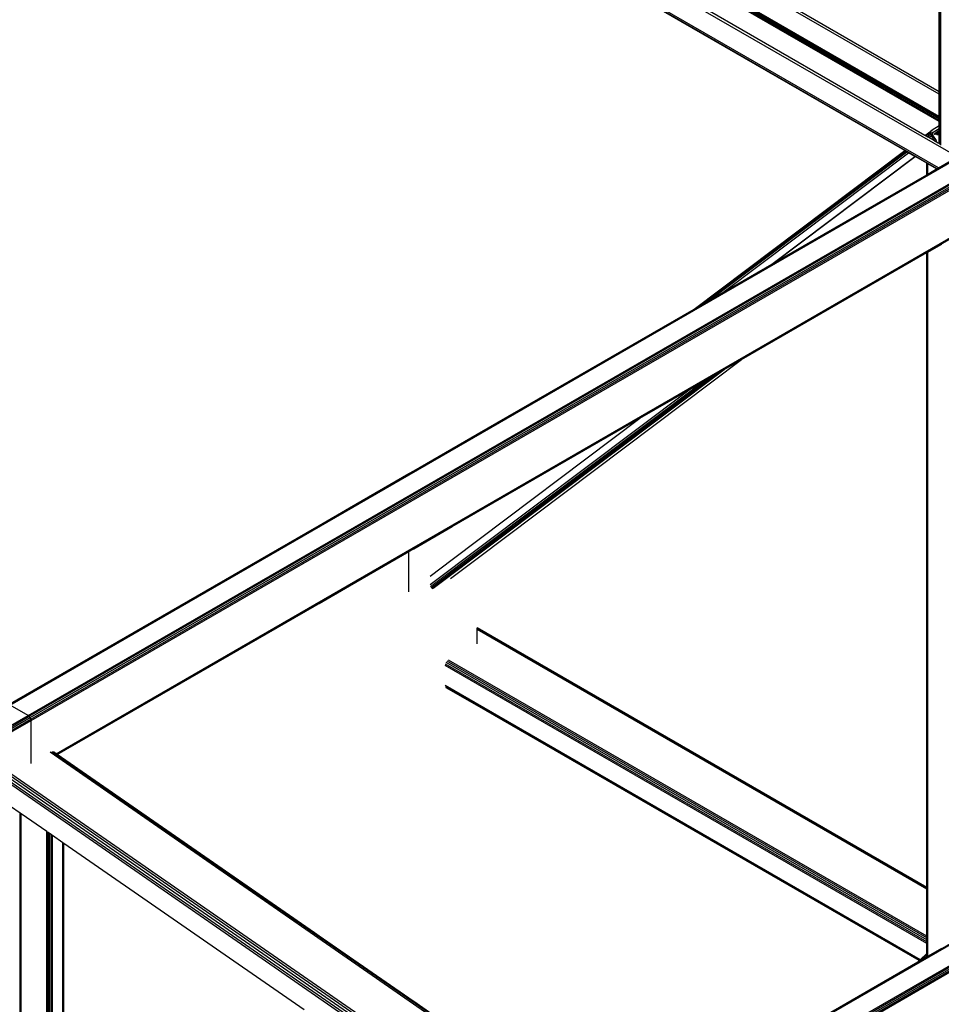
# Model space of a CAD drawing. Header units: millimetres. Extents: x 10 to 1250, y -62 to 528.
# Tile 730 of 909: x 619.13 to 620.78, y 521.81 to 523.58. Entities that reach past the tile are written whole.
import ezdxf

# ---------------------------------------------------------------- set-up
doc = ezdxf.new("R2010")
doc.units = ezdxf.units.MM
doc.header["$LTSCALE"] = 0.05

msp = doc.modelspace()

# ---------------------------------------------------------------- linework, layer by layer
at = {"color": 8}
for p, q in [((620.7794, 523.4474), (620.7794, 524.5358)), ((620.7802, 523.4469), (620.7802, 524.5352)), ((620.7825, 523.4456), (620.7825, 524.5336)), ((619.1098, 522.3467), (621.8627, 523.9361)), ((619.1117, 522.346), (621.8627, 523.9343)), ((619.1439, 522.3275), (621.8888, 523.9123)), ((619.1458, 522.3259), (621.8916, 523.9111)), ((619.1475, 522.3236), (621.894, 523.9093)), ((619.1486, 522.321), (621.8963, 523.9074)), ((619.149, 522.3185), (621.8966, 523.9049)), ((620.8124, 523.3304), (619.8503, 523.8858)), ((620.7781, 523.3105), (619.8503, 523.8462)), ((620.7756, 523.3091), (619.8509, 523.8429)), ((619.194, 522.2584), (621.8835, 523.8112)), ((619.1954, 522.2574), (621.883, 523.8091)), ((620.7175, 523.3416), (619.9496, 523.785)), ((620.7794, 523.4427), (620.3245, 523.7054)), ((620.7794, 523.4474), (620.3252, 523.7096)), ((620.7794, 523.3938), (620.2891, 523.6768)), ((620.7794, 523.3959), (620.291, 523.6779)), ((620.7794, 523.3984), (620.2932, 523.6791)), ((620.7794, 523.4009), (620.2955, 523.6803)), ((620.7794, 523.4031), (620.298, 523.681)), ((620.7538, 523.3689), (620.2548, 523.657)), ((620.7802, 523.4469), (620.7794, 523.4474)), ((620.7794, 523.4427), (620.7794, 523.4474)), ((620.7802, 523.4423), (620.7794, 523.4427)), ((620.7794, 523.4031), (620.7794, 523.4427)), ((620.7825, 523.4456), (620.7802, 523.4469)), ((620.7802, 523.4423), (620.7802, 523.4469)), ((620.7825, 523.4409), (620.7802, 523.4423)), ((620.7802, 523.4026), (620.7802, 523.4423)), ((620.7825, 523.4409), (620.7825, 523.4456)), ((620.7825, 523.4013), (620.7825, 523.4409)), ((620.7802, 523.4026), (620.7794, 523.4031)), ((620.7794, 523.4009), (620.7794, 523.4031)), ((620.7825, 523.4013), (620.7802, 523.4026)), ((620.7802, 523.4005), (620.7802, 523.4026)), ((620.7794, 523.3858), (620.7665, 523.3784)), ((620.7802, 523.4005), (620.7794, 523.4009)), ((620.7794, 523.3984), (620.7794, 523.4009)), ((620.7802, 523.3979), (620.7794, 523.3984)), ((620.7794, 523.3959), (620.7794, 523.3984)), ((620.7802, 523.3954), (620.7794, 523.3959)), ((620.7794, 523.3938), (620.7794, 523.3959)), ((620.7802, 523.3933), (620.7794, 523.3938)), ((620.7794, 523.3858), (620.7794, 523.3938)), ((620.7802, 523.3863), (620.7794, 523.3858)), ((620.7794, 523.3812), (620.7794, 523.3858)), ((620.7825, 523.3991), (620.7802, 523.4005)), ((620.7802, 523.3979), (620.7802, 523.4005)), ((620.7825, 523.3966), (620.7802, 523.3979)), ((620.7802, 523.3954), (620.7802, 523.3979)), ((620.7825, 523.3941), (620.7802, 523.3954)), ((620.7802, 523.3933), (620.7802, 523.3954)), ((620.7825, 523.3919), (620.7802, 523.3933)), ((620.7802, 523.3863), (620.7802, 523.3933)), ((620.7825, 523.3877), (620.7802, 523.3863)), ((620.7802, 523.3817), (620.7802, 523.3863)), ((620.7825, 523.3991), (620.7825, 523.4013)), ((620.7825, 523.3966), (620.7825, 523.3991)), ((620.7825, 523.3941), (620.7825, 523.3966)), ((620.7825, 523.3919), (620.7825, 523.3941)), ((620.7825, 523.3877), (620.7825, 523.3919)), ((620.7825, 523.383), (620.7825, 523.3877)), ((620.7538, 523.3689), (620.7665, 523.3784)), ((620.7541, 523.3687), (620.7538, 523.3689)), ((620.7541, 523.3687), (620.7646, 523.3766)), ((620.7555, 523.3679), (620.7541, 523.3687)), ((620.7555, 523.3679), (620.7637, 523.3741)), ((620.7578, 523.3666), (620.7555, 523.3679)), ((620.7578, 523.3666), (620.7639, 523.3712)), ((620.7606, 523.3649), (620.7651, 523.3683)), ((620.7646, 523.3766), (620.7637, 523.3741)), ((620.7637, 523.3741), (620.7638, 523.3714)), ((620.7638, 523.3714), (620.7653, 523.3725)), ((620.7638, 523.3714), (620.7639, 523.3712)), ((620.7639, 523.3712), (620.7654, 523.3724)), ((620.7639, 523.3712), (620.7639, 523.3712)), ((620.7639, 523.3712), (620.7641, 523.3705)), ((620.7641, 523.3705), (620.7659, 523.3719)), ((620.7641, 523.3705), (620.7646, 523.3694)), ((620.7665, 523.3784), (620.7646, 523.3766)), ((620.7646, 523.3694), (620.7668, 523.371)), ((620.7646, 523.3694), (620.7651, 523.3683)), ((620.7651, 523.3683), (620.771, 523.3589)), ((620.7654, 523.3681), (620.7679, 523.37)), ((620.7663, 523.3733), (620.7686, 523.375)), ((620.7664, 523.3731), (620.7677, 523.3741)), ((620.7667, 523.3724), (620.7672, 523.3728)), ((620.7672, 523.3728), (620.7677, 523.3741)), ((620.7673, 523.3714), (620.7672, 523.3728)), ((620.7672, 523.3713), (620.7673, 523.3714)), ((620.7679, 523.37), (620.7673, 523.3714)), ((620.7677, 523.3741), (620.7686, 523.375)), ((620.7682, 523.3695), (620.7679, 523.37)), ((620.7745, 523.3595), (620.7682, 523.3695)), ((620.7686, 523.375), (620.7794, 523.3812)), ((620.7794, 523.3777), (620.7698, 523.3704)), ((620.7711, 523.3709), (620.7794, 523.3771)), ((620.7729, 523.371), (620.7794, 523.3759)), ((620.7747, 523.3706), (620.7794, 523.3741)), ((620.7759, 523.373), (620.7794, 523.3756)), ((620.7764, 523.3699), (620.7794, 523.3722)), ((620.7794, 523.3812), (620.7802, 523.3817)), ((620.7794, 523.3777), (620.7794, 523.3812)), ((620.7802, 523.3783), (620.7794, 523.3777)), ((620.7794, 523.3771), (620.7802, 523.3777)), ((620.7794, 523.3771), (620.7794, 523.3777)), ((620.7794, 523.3759), (620.7794, 523.3771)), ((620.7794, 523.3759), (620.7802, 523.3765)), ((620.7794, 523.3756), (620.7802, 523.3762)), ((620.7794, 523.3756), (620.7794, 523.3759)), ((620.7794, 523.3741), (620.7794, 523.3756)), ((620.7794, 523.3741), (620.7802, 523.3747)), ((620.7794, 523.3722), (620.7794, 523.3741)), ((620.7794, 523.3722), (620.7802, 523.3728)), ((620.7794, 523.3682), (620.7794, 523.3722)), ((620.7794, 523.3559), (620.7794, 523.3682)), ((620.7802, 523.3817), (620.7825, 523.383)), ((620.7802, 523.3783), (620.7802, 523.3817)), ((620.7825, 523.38), (620.7802, 523.3783)), ((620.7802, 523.3777), (620.7825, 523.3795)), ((620.7802, 523.3777), (620.7802, 523.3783)), ((620.7802, 523.3765), (620.7825, 523.3782)), ((620.7802, 523.3762), (620.7825, 523.3779)), ((620.7802, 523.3765), (620.7802, 523.3777)), ((620.7802, 523.3747), (620.7825, 523.3765)), ((620.7802, 523.3762), (620.7802, 523.3765)), ((620.7802, 523.3747), (620.7802, 523.3762)), ((620.7802, 523.3728), (620.7802, 523.3747)), ((620.7802, 523.3728), (620.7825, 523.3745)), ((620.7802, 523.3677), (620.7802, 523.3728)), ((620.7802, 523.3564), (620.7802, 523.3677)), ((620.7825, 523.38), (620.7825, 523.383)), ((620.7825, 523.3795), (620.7825, 523.38)), ((620.7825, 523.3782), (620.7825, 523.3795)), ((620.7825, 523.3779), (620.7825, 523.3782)), ((620.7825, 523.3765), (620.7825, 523.3779)), ((620.7825, 523.3745), (620.7825, 523.3765)), ((620.7825, 523.3664), (620.7825, 523.3745)), ((620.7606, 523.3649), (620.7578, 523.3666)), ((620.771, 523.3589), (620.7606, 523.3649)), ((620.7722, 523.3582), (620.771, 523.3589)), ((620.7722, 523.3582), (620.7745, 523.3595)), ((620.7725, 523.358), (620.7722, 523.3582)), ((620.7725, 523.358), (620.7745, 523.3595)), ((620.7778, 523.355), (620.7725, 523.358)), ((620.7794, 523.3559), (620.7778, 523.355)), ((620.7794, 523.3541), (620.7778, 523.355)), ((620.7802, 523.3564), (620.7794, 523.3559)), ((620.7794, 523.3541), (620.7794, 523.3559)), ((620.78, 523.3537), (620.7794, 523.3541)), ((620.78, 523.3537), (620.7802, 523.3538)), ((620.7802, 523.3536), (620.78, 523.3537)), ((620.7825, 523.3577), (620.7802, 523.3564)), ((620.7802, 523.3538), (620.7802, 523.3564)), ((620.7802, 523.3538), (620.7825, 523.3551)), ((620.7802, 523.3536), (620.7802, 523.3538)), ((620.7802, 523.3536), (620.7802, 523.3536)), ((620.7825, 523.3523), (620.7802, 523.3536)), ((620.7825, 523.3577), (620.7825, 523.3664)), ((620.7825, 523.3551), (620.7825, 523.3577)), ((620.7825, 523.3523), (620.7825, 523.3551)), ((620.7825, 523.3515), (620.7825, 523.3523)), ((620.3394, 523.0572), (620.7175, 523.3416)), ((620.3416, 523.0585), (620.7178, 523.3414)), ((620.3521, 523.0646), (620.7192, 523.3406)), ((620.3695, 523.0747), (620.7215, 523.3393)), ((620.391, 523.0871), (620.7243, 523.3377)), ((620.7178, 523.3414), (620.7175, 523.3416)), ((620.7192, 523.3406), (620.7178, 523.3414)), ((620.7215, 523.3393), (620.7192, 523.3406)), ((620.7243, 523.3377), (620.7215, 523.3393)), ((620.7359, 523.331), (620.7243, 523.3377)), ((620.4792, 523.138), (620.7359, 523.331)), ((620.4821, 523.1396), (620.7363, 523.3308)), ((620.7363, 523.3308), (620.7359, 523.331)), ((620.7571, 523.3188), (620.7363, 523.3308)), ((620.7571, 523.2984), (620.7571, 523.3188)), ((620.7576, 523.3185), (620.7571, 523.3188)), ((620.7576, 523.2987), (620.7576, 523.3185)), ((620.7589, 523.3177), (620.7576, 523.3185)), ((620.7589, 523.2995), (620.7589, 523.3177)), ((620.7747, 523.3086), (620.7589, 523.3177)), ((620.7781, 523.3105), (620.8124, 523.3304)), ((620.4821, 523.1396), (620.7571, 523.2984)), ((620.7571, 523.2984), (620.7576, 523.2987)), ((620.7576, 523.2987), (620.7589, 523.2995)), ((620.7589, 523.2995), (620.7747, 523.3086)), ((620.7747, 523.3086), (620.7756, 523.3091)), ((620.7756, 523.3091), (620.7781, 523.3105)), ((620.7589, 523.1595), (620.7839, 523.1739)), ((620.2154, 521.581), (622.9683, 523.1704)), ((620.2174, 521.5803), (622.9683, 523.1686)), ((620.4244, 522.9663), (620.7571, 523.1584)), ((620.7571, 523.1584), (620.7576, 523.1587)), ((620.7571, 522.0186), (620.7571, 523.1584)), ((620.7576, 523.1587), (620.7589, 523.1595)), ((620.7576, 522.0183), (620.7576, 523.1587)), ((620.7589, 522.0175), (620.7589, 523.1595)), ((620.2495, 521.5618), (622.9945, 523.1466)), ((620.2515, 521.5602), (622.9972, 523.1454)), ((620.2531, 521.5579), (622.9993, 523.1434)), ((620.2543, 521.5553), (623.0021, 523.1418)), ((620.2546, 521.5528), (623.0023, 523.1392)), ((620.391, 523.0871), (620.4792, 523.138)), ((620.4792, 523.138), (620.4821, 523.1396)), ((620.3695, 523.0747), (620.391, 523.0871)), ((620.3521, 523.0646), (620.3695, 523.0747)), ((619.9496, 522.8322), (620.3394, 523.0572)), ((620.3394, 523.0572), (620.3416, 523.0585)), ((620.3416, 523.0585), (620.3521, 523.0646)), ((619.9496, 522.6093), (620.4244, 522.9663)), ((620.3933, 522.9484), (620.4244, 522.9663)), ((619.8689, 522.5552), (620.3868, 522.9446)), ((619.8711, 522.5557), (620.3933, 522.9484)), ((620.3725, 522.9364), (620.3868, 522.9446)), ((620.3868, 522.9446), (620.3933, 522.9484)), ((619.867, 522.5563), (620.3725, 522.9364)), ((620.3526, 522.9249), (620.3725, 522.9364)), ((619.8654, 522.5624), (620.3303, 522.912)), ((619.8658, 522.5588), (620.3526, 522.9249)), ((620.2421, 522.8611), (620.3303, 522.912)), ((620.3303, 522.912), (620.3526, 522.9249)), ((619.9049, 522.6076), (620.2421, 522.8611)), ((619.9049, 522.6664), (620.2421, 522.8611)), ((619.8359, 522.7666), (619.9496, 522.8322)), ((619.8272, 522.7616), (619.8359, 522.7666)), ((619.7205, 522.6999), (619.8272, 522.7616)), ((619.6664, 522.6687), (619.7205, 522.6999)), ((619.1081, 522.3464), (619.6577, 522.6637)), ((619.6577, 522.6637), (619.6664, 522.6687)), ((619.8359, 522.6266), (619.9049, 522.6664)), ((619.8272, 522.6216), (619.8359, 522.6266)), ((619.7205, 522.5599), (619.8272, 522.6216)), ((619.8272, 522.5492), (619.8272, 522.6216)), ((619.8654, 522.5778), (619.9049, 522.6076)), ((619.9021, 522.5736), (619.9496, 522.6093)), ((619.6664, 522.5287), (619.7205, 522.5599)), ((619.1959, 522.2571), (619.6577, 522.5237)), ((619.6577, 522.5237), (619.6664, 522.5287)), ((620.7571, 522.0186), (619.9496, 522.4847)), ((619.9496, 522.484), (619.9496, 522.4847)), ((620.7571, 522.0178), (619.9496, 522.484)), ((619.9496, 522.482), (619.9496, 522.484)), ((619.9496, 522.4563), (619.9496, 522.482)), ((620.7571, 522.0158), (619.9496, 522.482)), ((620.7571, 521.9178), (619.8927, 522.4169)), ((620.7571, 521.9209), (619.8932, 522.4196)), ((620.7571, 521.9244), (619.8944, 522.4225)), ((620.7571, 521.928), (619.8963, 522.425)), ((620.7571, 521.931), (619.8984, 522.4267)), ((620.745, 521.8889), (619.8927, 522.381)), ((620.7437, 521.8877), (619.8932, 522.3787)), ((619.9496, 522.3455), (619.8944, 522.3773)), ((619.1439, 522.3275), (619.1117, 522.346)), ((620.7432, 521.8873), (619.9496, 522.3455)), ((616.384, 520.7341), (619.1439, 522.3275)), ((616.386, 520.7325), (619.1458, 522.3259)), ((619.1458, 522.3259), (619.1439, 522.3275)), ((619.1475, 522.3236), (619.1458, 522.3259)), ((616.3877, 520.7302), (619.1475, 522.3236)), ((616.3888, 520.7276), (619.1486, 522.321)), ((616.3892, 520.7251), (619.149, 522.3185)), ((619.1486, 522.321), (619.1475, 522.3236)), ((619.149, 522.3185), (619.1486, 522.321)), ((619.149, 522.2414), (619.149, 522.3185)), ((620.1875, 521.5655), (619.1834, 522.2612)), ((620.1901, 521.567), (619.1865, 522.2623)), ((619.194, 522.2584), (619.1891, 522.2618)), ((619.1954, 522.2574), (619.194, 522.2584)), ((619.1959, 522.2571), (619.1954, 522.2574)), ((619.6577, 521.9371), (619.1959, 522.2571)), ((620.1152, 521.5238), (619.1116, 522.2191)), ((620.1188, 521.5259), (619.1147, 522.2216)), ((620.1034, 521.5169), (619.1065, 522.2076)), ((620.1068, 521.5189), (619.1072, 522.2115)), ((620.111, 521.5213), (619.109, 522.2155)), ((619.1295, 522.1518), (619.1123, 522.1637)), ((619.1295, 521.226), (619.1295, 522.1518)), ((619.1312, 522.1506), (619.1295, 522.1518)), ((619.1312, 521.2264), (619.1312, 522.1506)), ((619.177, 522.1189), (619.1312, 522.1506)), ((619.177, 521.2362), (619.177, 522.1189)), ((619.1784, 522.1179), (619.177, 522.1189)), ((619.1784, 521.2365), (619.1784, 522.1179)), ((619.1794, 522.1173), (619.1784, 522.1179)), ((619.1794, 521.2367), (619.1794, 522.1173)), ((619.1821, 522.1154), (619.1794, 522.1173)), ((619.1821, 521.2373), (619.1821, 522.1154)), ((619.1849, 522.1134), (619.1821, 522.1154)), ((619.1849, 521.2379), (619.1849, 522.1134)), ((619.1858, 522.1128), (619.1849, 522.1134)), ((619.1858, 521.238), (619.1858, 522.1128)), ((619.1872, 522.1118), (619.1858, 522.1128)), ((619.1872, 521.2384), (619.1872, 522.1118)), ((619.2059, 522.0989), (619.1872, 522.1118)), ((619.2059, 521.2423), (619.2059, 522.0989)), ((619.2076, 522.0977), (619.2059, 522.0989)), ((619.2076, 521.2427), (619.2076, 522.0977)), ((619.639, 521.7988), (619.2076, 522.0977)), ((620.7576, 522.0183), (620.7571, 522.0186)), ((620.7571, 522.0178), (620.7571, 522.0186)), ((620.7576, 522.0176), (620.7571, 522.0178)), ((620.7571, 522.0158), (620.7571, 522.0178)), ((620.7576, 522.0156), (620.7571, 522.0158)), ((620.7571, 521.931), (620.7571, 522.0158)), ((620.7589, 522.0175), (620.7576, 522.0183)), ((620.7576, 522.0176), (620.7576, 522.0183)), ((620.7589, 522.0168), (620.7576, 522.0176)), ((620.7576, 522.0156), (620.7576, 522.0176)), ((620.7589, 522.0147), (620.7576, 522.0156)), ((620.7576, 521.9307), (620.7576, 522.0156)), ((620.7589, 522.0168), (620.7589, 522.0175)), ((620.7589, 522.0147), (620.7589, 522.0168)), ((620.7589, 521.9299), (620.7589, 522.0147)), ((619.6664, 521.9311), (619.6577, 521.9371)), ((619.7205, 521.8936), (619.6664, 521.9311)), ((620.7576, 521.9307), (620.7571, 521.931)), ((620.7571, 521.928), (620.7571, 521.931)), ((620.7576, 521.9277), (620.7571, 521.928)), ((620.7571, 521.9244), (620.7571, 521.928)), ((620.7576, 521.9241), (620.7571, 521.9244)), ((620.7571, 521.9209), (620.7571, 521.9244)), ((620.7576, 521.9206), (620.7571, 521.9209)), ((620.7571, 521.9178), (620.7571, 521.9209)), ((620.7576, 521.9176), (620.7571, 521.9178)), ((620.7571, 521.9001), (620.7571, 521.9178)), ((620.7589, 521.9299), (620.7576, 521.9307)), ((620.7576, 521.9277), (620.7576, 521.9307)), ((620.7589, 521.9269), (620.7576, 521.9277)), ((620.7576, 521.9241), (620.7576, 521.9277)), ((620.7589, 521.9233), (620.7576, 521.9241)), ((620.7576, 521.9206), (620.7576, 521.9241)), ((620.7589, 521.9198), (620.7576, 521.9206)), ((620.7576, 521.9176), (620.7576, 521.9206)), ((620.7589, 521.9168), (620.7576, 521.9176)), ((620.7576, 521.9006), (620.7576, 521.9176)), ((620.7589, 521.9269), (620.7589, 521.9299)), ((620.7589, 521.9233), (620.7589, 521.9269)), ((620.7589, 521.9198), (620.7589, 521.9233)), ((620.7589, 521.9168), (620.7589, 521.9198)), ((620.745, 521.8889), (620.7571, 521.9001)), ((620.7571, 521.9001), (620.7576, 521.9005)), ((620.7571, 521.9001), (620.7571, 521.9001)), ((620.7571, 521.8984), (620.7571, 521.9001)), ((620.7576, 521.9006), (620.7589, 521.9018)), ((620.7576, 521.9005), (620.7576, 521.9006)), ((620.7576, 521.8988), (620.7576, 521.9005)), ((620.7576, 521.8988), (620.7589, 521.9001)), ((620.7589, 521.9019), (620.7589, 521.9168)), ((620.7589, 521.8954), (620.7839, 521.9098)), ((620.7589, 521.9018), (620.7589, 521.9019)), ((620.7589, 521.9001), (620.7589, 521.9018)), ((620.7589, 521.897), (620.7589, 521.9001)), ((619.8272, 521.8197), (619.7205, 521.8936)), ((620.2137, 521.5807), (620.7408, 521.885)), ((620.7408, 521.885), (620.7457, 521.8878)), ((620.7408, 521.885), (620.7432, 521.8873)), ((620.7432, 521.8873), (620.7437, 521.8877)), ((620.7437, 521.8877), (620.745, 521.8889)), ((620.7457, 521.8878), (620.7571, 521.8984)), ((620.7457, 521.8878), (620.7544, 521.8928)), ((620.7544, 521.8928), (620.7571, 521.8953)), ((620.7544, 521.8928), (620.7571, 521.8944)), ((620.7571, 521.8984), (620.7576, 521.8988)), ((620.7571, 521.8953), (620.7571, 521.8984)), ((620.7571, 521.8953), (620.7576, 521.8957)), ((620.7571, 521.8944), (620.7571, 521.8953)), ((620.7571, 521.8944), (620.7576, 521.8946)), ((620.7576, 521.8957), (620.7576, 521.8988)), ((620.7576, 521.8957), (620.7589, 521.897)), ((620.7576, 521.8946), (620.7576, 521.8957)), ((620.7576, 521.8946), (620.7589, 521.8954)), ((620.7589, 521.8954), (620.7589, 521.897)), ((619.8359, 521.8137), (619.8272, 521.8197)), ((619.9496, 521.7349), (619.8359, 521.8137))]:
    msp.add_line(p, q, dxfattribs=at)

doc.saveas('drawing.dxf')
